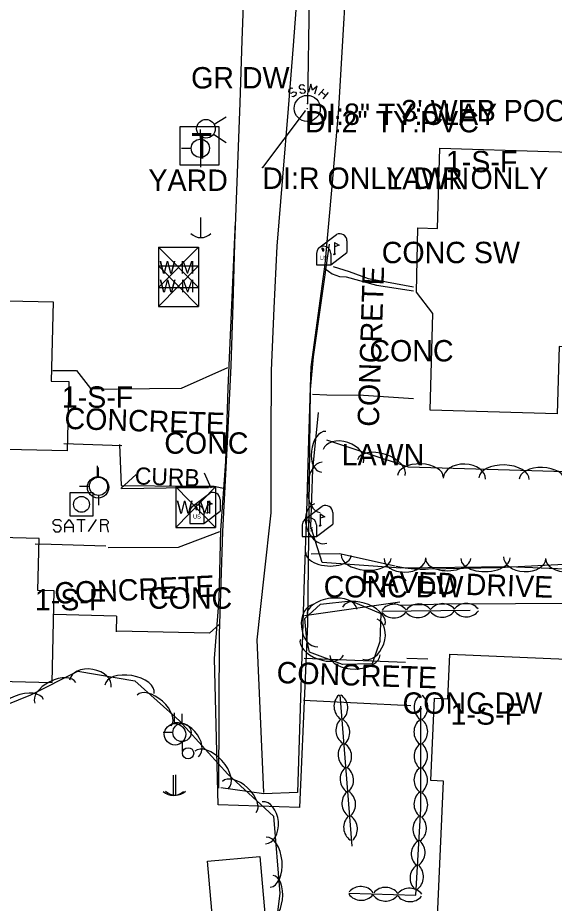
# Model space of a CAD drawing. Extents: x 978516 to 993312, y 1836504 to 1846212.
# Drawn here: x 991626 to 991751.5, y 1839809.5 to 1840016.5 of the extents above; entities that cross this region are included whole.
import ezdxf

# ---------------------------------------------------------------- set-up
doc = ezdxf.new("R2010")
doc.units = 0
for name, color, linetype in [('S_BUILDING', 7, 'Continuous'), ('S_CURB', 7, 'Continuous'), ('S_CURB_ANNOT', 7, 'Continuous'), ('S_DRIVEWAY', 7, 'Continuous'), ('S_DRIVEWAY_ANNOT', 7, 'Continuous'), ('S_EDGE_PAVEMENT', 7, 'Continuous'), ('S_MAILBOX', 7, 'Continuous'), ('S_PARKING', 7, 'Continuous'), ('S_PARKING_ANNOT', 7, 'Continuous'), ('S_PAVEMENT_CROWN', 7, 'Continuous'), ('S_PHOTO_IRON_PIN', 7, 'Continuous'), ('S_SANITARY_SEWER', 7, 'Continuous'), ('S_SANITARY_SEWER_ANNOT', 7, 'Continuous'), ('S_SATELLITE_RECEIVER', 7, 'Continuous'), ('S_SURVEY_TEXT_ANNOT', 7, 'Continuous'), ('S_TELEPHONE_UTILITIES', 7, 'Continuous'), ('S_TREE', 7, 'Continuous'), ('S_UTILITY_POLE', 7, 'Continuous'), ('S_UTL_PT_SYM', 7, 'Continuous'), ('S_WALL', 7, 'Continuous'), ('S_WATER_UTILITIES', 7, 'Continuous')]:
    doc.layers.add(name, color=color, linetype=linetype)

msp = doc.modelspace()

# ---------------------------------------------------------------- linework, layer by layer
at = {"layer": 'S_BUILDING'}
for points in [[(991724.73, 1839985.96), (991775.69, 1839984.46), (991774.36, 1839939.03), (991752.63, 1839939.67), (991752.17, 1839923.88), (991722.46, 1839924.75), (991723.12, 1839947.37), (991719.25, 1839952.36), (991719.59, 1839967.39), (991724.18, 1839967.26)], [(991577.74, 1839951.34), (991634.28, 1839950.06), (991633.87, 1839931.57), (991637.95, 1839931.48), (991637.58, 1839915.25), (991576.95, 1839916.61)], [(991578.06, 1839862.51), (991634.05, 1839861.15), (991634.57, 1839882.56), (991630.71, 1839882.65), (991631, 1839894.8), (991578.88, 1839896.08)], [(991765.27, 1839866.09), (991762.59, 1839804.77), (991724.21, 1839806.44), (991725.59, 1839838.11), (991722.65, 1839838.24), (991723.49, 1839857.47), (991726.59, 1839857.33), (991727.04, 1839867.76)], [(991682.62, 1839820.46), (991684.04, 1839804.51), (991671.83, 1839803.43), (991670.42, 1839819.38)]]:
    msp.add_lwpolyline(points, close=True, dxfattribs=at)
at = {"layer": 'S_CURB'}
for points in [[(991650.15, 1839906.5), (991653.7, 1839909.77)], [(991671.29, 1839906.51), (991669.73, 1839910.09)], [(991670.64, 1839906.62), (991665.87, 1839906.66), (991650.36, 1839906.36)]]:
    msp.add_lwpolyline(points, dxfattribs=at)
at = {"layer": 'S_DRIVEWAY'}
for points in [[(991697.81, 1839957.87), (991699.54, 1839956.63), (991701.28, 1839956.01), (991702.79, 1839955.92), (991709.9, 1839954.01), (991718.57, 1839952.63)], [(991675.06, 1839934.68), (991664.22, 1839929.8), (991649.44, 1839929.68)], [(991718.54, 1839927.41), (991706.91, 1839928.18), (991698.27, 1839928.28), (991694.92, 1839928.46)], [(991649.8, 1839916.76), (991650.22, 1839907.19), (991665.89, 1839906.98), (991671.94, 1839907.01), (991674.48, 1839906.49)], [(991647.16, 1839892.72), (991663.58, 1839892.73), (991673.29, 1839896.45)], [(991694.61, 1839891.21), (991701.28, 1839891.29), (991714.29, 1839888.39)], [(991715.37, 1839879.88), (991693.05, 1839876.68)], [(991673.11, 1839874.73), (991670.85, 1839872.7), (991649.23, 1839873.1)], [(991692.97, 1839866.82), (991716.74, 1839865.92)], [(991717.92, 1839855.7), (991705.4, 1839856.33), (991692.88, 1839856.97)]]:
    msp.add_lwpolyline(points, dxfattribs=at)
at = {"layer": 'S_EDGE_PAVEMENT'}
for points in [[(991678.95, 1840025.71), (991678.46, 1840011.16), (991677.98, 1839996.61), (991677.33, 1839980.16), (991676.68, 1839963.71), (991676.29, 1839949.44), (991675.89, 1839935.17), (991674.91, 1839915.8), (991673.93, 1839896.43), (991673.1, 1839872.41), (991673.05, 1839854.42), (991672.99, 1839836.42)], [(991702.74, 1840024.3), (991701.88, 1840009.74), (991701.02, 1839995.19), (991699.44, 1839977.06), (991697.86, 1839958.92), (991694.57, 1839934.93), (991694.04, 1839917.94), (991693.52, 1839900.95), (991693.01, 1839885.37), (991692.5, 1839869.8), (991691.99, 1839852.62), (991691.47, 1839835.44), (991683.57, 1839835.15), (991673.52, 1839836.5)], [(991675.26, 1839929.9), (991676.98, 1839968.81)], [(991698.87, 1839963.6), (991695.12, 1839937.25), (991694.42, 1839929.6)], [(991694.42, 1839929.6), (991693.8, 1839874.81), (991693.25, 1839862.16), (991691.88, 1839831.94), (991672.93, 1839832.58), (991672.06, 1839866.75), (991673.11, 1839880.62), (991673.48, 1839896.72), (991674.69, 1839912.76), (991675.26, 1839929.9)]]:
    msp.add_lwpolyline(points, dxfattribs=at)
at = {"layer": 'S_MAILBOX'}
for p, q in [((991696.45, 1839962.69), (991700.58, 1839965.8)), ((991700.07, 1839963.98), (991700.07, 1839961.26)), ((991703.02, 1839964.33), (991703.02, 1839961.61)), ((991695.9, 1839961.42), (991695.9, 1839958.7)), ((991699.22, 1839958.7), (991703.02, 1839961.61)), ((991699.22, 1839961.42), (991699.22, 1839958.7)), ((991695.9, 1839958.7), (991699.22, 1839958.7)), ((991666.8, 1839902.25), (991670.94, 1839905.36)), ((991670.42, 1839903.54), (991670.42, 1839900.82)), ((991673.37, 1839903.88), (991673.37, 1839901.17)), ((991666.25, 1839900.98), (991666.25, 1839898.26)), ((991669.57, 1839898.26), (991673.37, 1839901.17)), ((991669.57, 1839900.98), (991669.57, 1839898.26)), ((991693.12, 1839899.23), (991697.25, 1839902.34)), ((991699.69, 1839900.86), (991699.69, 1839898.15)), ((991696.74, 1839900.52), (991696.74, 1839897.8)), ((991666.25, 1839898.26), (991669.57, 1839898.26)), ((991692.57, 1839897.95), (991692.57, 1839895.24)), ((991695.89, 1839895.24), (991699.69, 1839898.15)), ((991695.89, 1839897.95), (991695.89, 1839895.24)), ((991692.57, 1839895.24), (991695.89, 1839895.24))]:
    msp.add_line(p, q, dxfattribs=at)
for points in [[(991700.07, 1839963.98), (991701.17, 1839963.31), (991700.07, 1839962.97)], [(991697.08, 1839962.53), (991697.3, 1839962.39), (991697.3, 1839962), (991697.61, 1839962), (991697.61, 1839962.37), (991697.41, 1839962.61), (991697.08, 1839962.56)], [(991670.42, 1839903.54), (991671.53, 1839902.87), (991670.42, 1839902.53)], [(991667.43, 1839902.09), (991667.65, 1839901.95), (991667.65, 1839901.56), (991667.96, 1839901.56), (991667.96, 1839901.92), (991667.76, 1839902.17), (991667.43, 1839902.12)], [(991693.75, 1839899.07), (991693.97, 1839898.93), (991693.97, 1839898.54), (991694.28, 1839898.54), (991694.28, 1839898.9), (991694.08, 1839899.15), (991693.75, 1839899.1)], [(991696.74, 1839900.52), (991697.84, 1839899.85), (991696.74, 1839899.51)]]:
    msp.add_lwpolyline(points, dxfattribs=at)
for centre, end in [((991701.35, 1839964.33), 117.5718), ((991697.56, 1839961.42), 180), ((991671.71, 1839903.88), 117.5718), ((991667.91, 1839900.98), 180), ((991698.02, 1839900.86), 117.5718), ((991694.23, 1839897.95), 180)]:
    msp.add_arc(centre, 1.66, 0, end, dxfattribs=at)
for centre in [(991700.07, 1839961.26), (991670.42, 1839900.82), (991696.74, 1839897.8)]:
    msp.add_ellipse(centre, major_axis=(0.145, 0.132), ratio=0.564646, dxfattribs=at)
at = {"layer": 'S_PARKING'}
for points in [[(991634.26, 1839934.05), (991639.8, 1839934.05), (991643.07, 1839929.82), (991649.24, 1839929.72)], [(991636.84, 1839916.97), (991650.33, 1839916.51)], [(991646.61, 1839892.98), (991633.86, 1839893.35), (991630.11, 1839893.48)], [(991722.05, 1839887.67), (991738.44, 1839888.03), (991772.32, 1839889.7), (991800.49, 1839890.38), (991806.26, 1839890.8)], [(991714.51, 1839888.29), (991716.61, 1839887.92)], [(991814.65, 1839883.29), (991807.9, 1839881.05), (991793.09, 1839880.27), (991775.58, 1839879.67), (991725.89, 1839879.44), (991715.48, 1839879.12)], [(991649.14, 1839876.65), (991634.47, 1839877.02)], [(991649.14, 1839876.65), (991649.02, 1839872.99)], [(991717.02, 1839866.86), (991721.89, 1839866.69)]]:
    msp.add_lwpolyline(points, dxfattribs=at)
msp.add_ellipse((991717.57, 1839890.01), major_axis=(9.15, -0.93), ratio=0.238115, start_param=4.630792, end_param=5.24833, dxfattribs=at)
at = {"layer": 'S_PAVEMENT_CROWN'}
msp.add_lwpolyline([(991691.55, 1840024.63), (991690.4, 1840009.95), (991689.25, 1839995.26), (991687.93, 1839979.18), (991686.61, 1839963.1), (991685.93, 1839948.59), (991685.25, 1839934.08), (991685.23, 1839917.45), (991685.22, 1839900.81), (991683.56, 1839885.96), (991681.91, 1839871.11), (991682.7, 1839853.26), (991683.49, 1839835.42)], dxfattribs=at)
at = {"layer": 'S_PHOTO_IRON_PIN'}
msp.add_line((991640.94, 1839902.77), (991640.94, 1839902.77), dxfattribs=at)
at = {"layer": 'S_SANITARY_SEWER'}
for p, q in [((991700.2, 1840372.53), (991693.78, 1839996.43)), ((991689.4, 1839999.59), (991689.33, 1839999.2)), ((991689.33, 1839999.2), (991689.52, 1839998.93)), ((991689.95, 1839999.98), (991689.4, 1839999.59)), ((991689.52, 1839998.93), (991689.95, 1839998.82)), ((991690.37, 1839999.9), (991689.95, 1839999.98)), ((991689.95, 1839998.82), (991690.49, 1839999.17)), ((991690.49, 1839998), (991690.1, 1839998.08)), ((991690.49, 1839999.17), (991690.95, 1839999.09)), ((991691.03, 1839998.39), (991690.49, 1839998)), ((991690.95, 1839999.09), (991691.11, 1839998.82)), ((991691.11, 1839998.82), (991691.03, 1839998.39)), ((991696.38, 1839998.35), (991697.62, 1839999.82)), ((991697.04, 1839999.13), (991698.01, 1839998.31)), ((991698.59, 1839999.01), (991697.35, 1839997.54)), ((991693.21, 1839994.68), (991683.23, 1839981.48))]:
    msp.add_line(p, q, dxfattribs=at)
for points in [[(991693.05, 1840000.52), (991692.7, 1840000.79), (991692.04, 1840000.72), (991691.81, 1840000.37), (991691.85, 1840000.06), (991692.19, 1839999.75), (991692.81, 1839999.86), (991693.2, 1839999.55), (991693.24, 1839999.24), (991692.97, 1839998.86), (991692.35, 1839998.78), (991692, 1839999.05)], [(991695.49, 1839998.66), (991696.03, 1840000.52), (991694.98, 1839999.51), (991694.6, 1840000.95), (991694.05, 1839999.09)]]:
    msp.add_lwpolyline(points, dxfattribs=at)
msp.add_circle((991693.73, 1839995.29), 3.05, dxfattribs=at)
at = {"layer": 'S_SATELLITE_RECEIVER'}
for p, q in [((991634.32, 1839898.78), (991634.79, 1839899.25)), ((991634.32, 1839898.24), (991634.32, 1839898.78)), ((991634.79, 1839899.25), (991635.79, 1839899.25)), ((991635.79, 1839899.25), (991636.26, 1839898.78)), ((991637.03, 1839898.01), (991638.04, 1839899.25)), ((991638.04, 1839899.25), (991638.97, 1839897.93)), ((991639.82, 1839899.25), (991641.76, 1839899.25)), ((991640.83, 1839899.25), (991640.83, 1839896.38)), ((991642.54, 1839896.46), (991644.47, 1839899.25)), ((991645.48, 1839896.38), (991645.48, 1839899.25)), ((991645.48, 1839899.25), (991646.72, 1839899.25)), ((991646.72, 1839899.25), (991647.19, 1839898.78)), ((991647.19, 1839898.78), (991647.19, 1839898.4)), ((991634.86, 1839897.85), (991634.32, 1839898.24)), ((991634.32, 1839897), (991634.79, 1839896.38)), ((991635.79, 1839897.85), (991634.86, 1839897.85)), ((991635.72, 1839896.38), (991636.18, 1839896.92)), ((991636.18, 1839897.39), (991635.79, 1839897.85)), ((991636.18, 1839896.92), (991636.18, 1839897.39)), ((991637.03, 1839896.23), (991637.03, 1839898.01)), ((991638.89, 1839897.39), (991637.03, 1839897.39)), ((991638.97, 1839897.93), (991638.97, 1839896.23)), ((991646.8, 1839898.01), (991645.48, 1839898.01)), ((991647.19, 1839898.4), (991646.8, 1839898.01)), ((991646.8, 1839898.01), (991647.19, 1839896.3)), ((991634.79, 1839896.38), (991635.72, 1839896.38))]:
    msp.add_line(p, q, dxfattribs=at)
msp.add_lwpolyline([(991638.27, 1839900), (991638.27, 1839905.51), (991643.62, 1839905.51), (991643.62, 1839900)], close=True, dxfattribs=at)
msp.add_circle((991640.94, 1839902.77), 1.86, dxfattribs=at)
at = {"layer": 'S_TELEPHONE_UTILITIES'}
msp.add_lwpolyline([(991664.04, 1839982.03), (991664.04, 1839991.03), (991673.04, 1839991.03), (991673.04, 1839982.03)], close=True, dxfattribs=at)
at = {"layer": 'S_TREE'}
for points in [[(991698.2, 1839917.83), (991717.29, 1839911.53), (991735.77, 1839911), (991761.84, 1839910.2), (991771.55, 1839911.91), (991767.17, 1839924.77), (991769.89, 1839939.19), (991782.6, 1839949.42), (991797.73, 1839949.1), (991809.25, 1839947.76), (991816.02, 1839943.37), (991817.76, 1839930.05), (991817.36, 1839918.11)], [(991817.16, 1839918.14), (991812.77, 1839900.36), (991808.16, 1839894.34), (991791.36, 1839890.45), (991757.94, 1839887.49), (991740.77, 1839888.18), (991715.61, 1839887.88), (991697.22, 1839889.21), (991694.57, 1839897.55), (991695.02, 1839910.94), (991696.38, 1839924.23)], [(991693.81, 1839869.28), (991693.19, 1839876.11), (991696.83, 1839879.41), (991703.91, 1839880.26), (991710.95, 1839877.29), (991710.73, 1839870.7), (991708.88, 1839865.47), (991701.95, 1839865.35), (991694.22, 1839868.19), (991693.59, 1839871.47)], [(991711.17, 1839877.8), (991731.8, 1839878.03)], [(991711.23, 1839877.52), (991711.33, 1839877.52)], [(991584.41, 1839858.28), (991600.43, 1839854.02), (991617.06, 1839853.45), (991629.06, 1839858.22), (991640.11, 1839863.75), (991653.4, 1839861.52), (991663.86, 1839852.15), (991675.14, 1839839.75), (991685.86, 1839829.88), (991687.33, 1839811.83), (991685.13, 1839794.49), (991690.95, 1839777.53), (991705.38, 1839765.26)], [(991701.09, 1839858.15), (991701.1, 1839858.05)], [(991701.36, 1839858.23), (991704.19, 1839822.92)], [(991703.46, 1839811.95), (991719.14, 1839811.43), (991720.28, 1839831.65), (991720.31, 1839855.59)], [(991720.59, 1839852.56), (991720.59, 1839852.66)], [(991703.36, 1839829.85), (991703.36, 1839829.75)], [(991720.14, 1839824.16), (991720.14, 1839824.26)], [(991703.51, 1839811.67), (991703.61, 1839811.67)]]:
    msp.add_lwpolyline(points, dxfattribs=at)
for centre, start, end in [((991722.35, 1839855.38), 129.1231, 230.72), ((991718.28, 1839855.32), 309.1231, 50.72), ((991722.31, 1839849.59), 129.1231, 230.72), ((991718.25, 1839849.67), 309.1231, 50.72), ((991722.34, 1839843.93), 129.1231, 230.72), ((991718.2, 1839844.01), 309.1231, 50.72), ((991722.33, 1839838.37), 129.1231, 230.72), ((991718.2, 1839838.33), 309.1231, 50.72), ((991722.32, 1839832.72), 129.1231, 230.72), ((991718.25, 1839832.57), 309.1231, 50.72), ((991722.05, 1839826.88), 125.9637, 227.5606), ((991717.98, 1839827.05), 305.9637, 47.5606), ((991721.69, 1839821.1), 125.9637, 227.5606), ((991717.64, 1839821.41), 305.9637, 47.5606), ((991721.41, 1839815.45), 125.9637, 227.5606), ((991717.28, 1839815.75), 305.9637, 47.5606), ((991706.28, 1839809.82), 37.2716, 138.8685), ((991712.01, 1839809.63), 37.2716, 138.8685), ((991717.66, 1839809.44), 37.2716, 138.8685), ((991706.35, 1839813.89), 217.2716, 318.8685), ((991711.99, 1839813.7), 217.2716, 318.8685), ((991717.74, 1839813.57), 217.2716, 318.8685)]:
    msp.add_arc(centre, 3.64, start, end, dxfattribs=at)
for centre, major_axis, ratio, start_param, end_param in [((991697.55, 1839915.06), (-0.65, -4.75), 0.596418, 3.199076, 6.340668), ((991702.16, 1839914.01), (-4.71, 1.55), 0.685311, 3.141593, 6.283185), ((991711.04, 1839911.36), (-5.57, 1.84), 0.55008, 3.141593, 6.283185), ((991696.98, 1839906.72), (-0.2, -5.87), 0.545962, 3.141593, 6.283185), ((991720.21, 1839909.33), (-5.34, 0.16), 0.540699, 3.141593, 6.283185), ((991730.5, 1839908.77), (-4.95, 0.14), 0.685311, 3.141593, 6.283185), ((991739.76, 1839908.75), (-5.87, 0.18), 0.55008, 3.141593, 6.283185), ((991748.62, 1839908.48), (-5.34, 0.16), 0.540699, 3.141593, 6.283185), ((991696.84, 1839898.27), (1.42, -4.59), 0.706955, 3.152208, 6.293801), ((991698.69, 1839891.17), (5.32, -0.34), 0.526686, 3.127571, 6.269164), ((991707.51, 1839890.53), (5.84, -0.38), 0.535819, 3.127134, 6.268726), ((991744.59, 1839890.34), (4.95, -0.2), 0.664669, 3.141593, 6.283185), ((991716.6, 1839890.2), (4.87, 0.25), 0.674522, 3.081892, 6.223484), ((991726.71, 1839890.07), (5.25, 0.16), 0.532732, 3.105765, 6.247358), ((991735.42, 1839890.17), (5.76, 0.18), 0.541949, 3.104632, 6.246225), ((991754.88, 1839889.67), (5.34, -0.21), 0.524413, 3.141593, 6.283185), ((991699.51, 1839877.6), (-5.83, -0.7), 0.55008, 3.141593, 6.283185), ((991706.94, 1839876.68), (-4.93, 2.08), 0.540699, 3.141593, 6.283185), ((991695.73, 1839874.43), (0.45, -4.94), 0.685311, 3.141593, 6.283185), ((991714.07, 1839875.79), (0.04, -3.64), 0.994584, 2.254992, 4.028193), ((991719.77, 1839875.86), (0.04, -3.64), 0.994584, 2.254992, 4.028193), ((991725.39, 1839875.92), (0.04, -3.64), 0.994584, 2.254992, 4.028193), ((991730.92, 1839875.99), (0.04, -3.64), 0.994584, 2.254992, 4.028193), ((991713.96, 1839879.86), (-0.04, 3.64), 0.994584, 2.254992, 4.028193), ((991719.57, 1839879.93), (-0.04, 3.64), 0.994584, 2.254992, 4.028193), ((991725.29, 1839880.05), (-0.04, 3.64), 0.994584, 2.254992, 4.028193), ((991730.94, 1839880.13), (-0.04, 3.64), 0.994584, 2.254992, 4.028193), ((991708.4, 1839871.26), (1.65, 4.67), 0.685311, 3.141593, 6.283185), ((991697.15, 1839869.37), (5.02, -1.84), 0.540699, 3.141593, 6.283185), ((991704.89, 1839867.52), (5.87, 0.1), 0.55008, 3.141593, 6.283185), ((991643, 1839860.85), (-4.89, 0.82), 0.685307, 3.141593, 6.283185), ((991634.82, 1839858.73), (-4.78, -2.39), 0.540697, 3.141593, 6.283185), ((991652.17, 1839859.57), (-5.79, 0.97), 0.550077, 3.141593, 6.283185), ((991626.6, 1839854.96), (-5.45, -2.17), 0.550077, 3.141593, 6.283185), ((991657.93, 1839854.61), (-3.98, 3.57), 0.540698, 3.141593, 6.283185), ((991703.62, 1839855.58), (3.63, 0.29), 0.999934, 2.254992, 4.028193), ((991699.56, 1839855.19), (-3.63, -0.29), 0.999934, 2.254992, 4.028193), ((991664.95, 1839847.41), (-3.33, 3.67), 0.685309, 3.141593, 6.283185), ((991704.07, 1839849.95), (3.63, 0.29), 0.999934, 2.254992, 4.028193), ((991700.02, 1839849.47), (-3.63, -0.29), 0.999934, 2.254992, 4.028193), ((991671.38, 1839840.73), (-3.95, 4.34), 0.550078, 3.141593, 6.283185), ((991704.58, 1839844.23), (3.63, 0.29), 0.999934, 2.254992, 4.028193), ((991700.47, 1839843.85), (-3.63, -0.29), 0.999934, 2.254992, 4.028193), ((991705.05, 1839838.57), (3.63, 0.29), 0.999934, 2.254992, 4.028193), ((991700.91, 1839838.31), (-3.63, -0.29), 0.999934, 2.254992, 4.028193), ((991677.83, 1839834.39), (-3.93, 3.62), 0.540698, 3.141593, 6.283185), ((991705.46, 1839832.91), (3.63, 0.29), 0.999934, 2.254992, 4.028193), ((991701.4, 1839832.67), (-3.63, -0.29), 0.999934, 2.254992, 4.028193), ((991683.6, 1839828.35), (-0.4, 4.94), 0.685311, 3.141593, 6.283185), ((991705.88, 1839827.28), (3.63, 0.29), 0.999934, 2.254992, 4.028193), ((991701.83, 1839826.89), (-3.63, -0.29), 0.999934, 2.254992, 4.028193), ((991684.61, 1839819.15), (-0.48, 5.85), 0.55008, 3.141593, 6.283185), ((991685.06, 1839810.75), (0.67, 5.3), 0.540699, 3.141593, 6.283185)]:
    msp.add_ellipse(centre, major_axis=major_axis, ratio=ratio, start_param=start_param, end_param=end_param, dxfattribs=at)
at = {"layer": 'S_UTILITY_POLE'}
for p, q in [((991668.73, 1839988.07), (991668.73, 1839990.32)), ((991666.64, 1839985.94), (991664.31, 1839985.94)), ((991668.81, 1839981.52), (991668.81, 1839983.85)), ((991668.8, 1839969.81), (991668.8, 1839965.08)), ((991644.68, 1839909.26), (991644.68, 1839911.74)), ((991644.91, 1839909.09), (991644.91, 1839911.34)), ((991642.82, 1839906.96), (991640.49, 1839906.96)), ((991644.99, 1839902.54), (991644.99, 1839904.87)), ((991662.66, 1839851.55), (991662.66, 1839854.03)), ((991664.45, 1839851.56), (991664.45, 1839853.8)), ((991662.36, 1839849.43), (991660.03, 1839849.43)), ((991664.53, 1839845.01), (991664.53, 1839847.33)), ((991662.35, 1839839.48), (991662.35, 1839834.75)), ((991662.88, 1839839.54), (991662.88, 1839834.81))]:
    msp.add_line(p, q, dxfattribs=at)
for centre, radius in [((991668.73, 1839985.96), 2.13), ((991644.82, 1839906.74), 2.5), ((991644.91, 1839906.98), 2.13), ((991662.8, 1839849.03), 2.5), ((991664.45, 1839849.45), 2.13), ((991665.87, 1839844.6), 1.31)]:
    msp.add_circle(centre, radius, dxfattribs=at)
for centre in [(991668.86, 1839968.51), (991662.41, 1839838.17), (991662.94, 1839838.24)]:
    msp.add_arc(centre, 3.41, 226.3972, 313.6028, dxfattribs=at)
at = {"layer": 'S_UTL_PT_SYM'}
for points in [[(991693.78, 1839996.43), (991693.78, 1839996.48), (991693.78, 1839996.43), (991693.73, 1839996.43), (991693.78, 1839996.43), (991693.78, 1839996.38), (991693.78, 1839996.43), (991693.83, 1839996.43)], [(991693.21, 1839994.68), (991693.21, 1839994.73), (991693.21, 1839994.68), (991693.16, 1839994.68), (991693.21, 1839994.68), (991693.21, 1839994.63), (991693.21, 1839994.68), (991693.26, 1839994.68)], [(991693.73, 1839995.29), (991693.73, 1839995.34), (991693.73, 1839995.29), (991693.68, 1839995.29), (991693.73, 1839995.29), (991693.73, 1839995.24), (991693.73, 1839995.29), (991693.78, 1839995.29)], [(991683.23, 1839981.48), (991683.23, 1839981.53), (991683.23, 1839981.48), (991683.18, 1839981.48), (991683.23, 1839981.48), (991683.23, 1839981.43), (991683.23, 1839981.48), (991683.28, 1839981.48)]]:
    msp.add_lwpolyline(points, dxfattribs=at)
at = {"layer": 'S_WALL'}
msp.add_lwpolyline([(991718.56, 1839953.51), (991708.03, 1839955.48), (991703.64, 1839957.1), (991699.89, 1839958.28)], dxfattribs=at)
at = {"layer": 'S_WATER_UTILITIES'}
for p, q in [((991671.95, 1839991.59), (991674.77, 1839993.32)), ((991671.82, 1839989.28), (991674.73, 1839987.35)), ((991658.93, 1839962.9), (991668.27, 1839962.9)), ((991658.93, 1839962.9), (991658.93, 1839953.4)), ((991658.93, 1839962.9), (991668.27, 1839953.4)), ((991668.27, 1839962.9), (991658.93, 1839953.4)), ((991668.27, 1839962.9), (991668.27, 1839953.4)), ((991658.97, 1839958.51), (991668.31, 1839958.51)), ((991658.97, 1839958.51), (991658.97, 1839949.02)), ((991658.97, 1839958.51), (991668.31, 1839949.02)), ((991668.31, 1839958.51), (991658.97, 1839949.02)), ((991668.31, 1839958.51), (991668.31, 1839949.02)), ((991658.93, 1839953.4), (991668.27, 1839953.4)), ((991658.97, 1839949.02), (991668.31, 1839949.02)), ((991662.96, 1839906.86), (991672.3, 1839906.86)), ((991662.96, 1839906.86), (991662.96, 1839897.36)), ((991662.96, 1839906.86), (991672.3, 1839897.36)), ((991672.3, 1839906.86), (991662.96, 1839897.36)), ((991672.3, 1839906.86), (991672.3, 1839897.36)), ((991662.96, 1839897.36), (991672.3, 1839897.36))]:
    msp.add_line(p, q, dxfattribs=at)
msp.add_circle((991670.04, 1839990.53), 2.18, dxfattribs=at)

# ---------------------------------------------------------------- texts
at = {"layer": 'S_CURB_ANNOT'}
msp.add_text('CURB', height=4, rotation=358.0701, dxfattribs=at).set_placement((991653.35, 1839907.44))
at = {"layer": 'S_DRIVEWAY_ANNOT'}
for s, height, rotation, p in [('CONCRETE', 5, 358.0701, (991636.89, 1839920.41)), ('PAVED DRIVE', 5.0005, 358.0701, (991706.2, 1839882.43)), ('CONCRETE', 5, 2.6079, (991634.69, 1839879.5)), ('CONCRETE', 5, 358.0701, (991686.5, 1839861.02))]:
    msp.add_text(s, height=height, rotation=rotation, dxfattribs=at).set_placement(p)
at = {"layer": 'S_MAILBOX'}
for p in [(991696.66, 1839959.89), (991667.01, 1839899.45), (991693.33, 1839896.43)]:
    msp.add_text('US', height=0.96, dxfattribs=at).set_placement(p)
at = {"layer": 'S_PARKING_ANNOT'}
msp.add_text('CONCRETE', height=5, rotation=88.0701, dxfattribs=at).set_placement((991710.46, 1839920.83))
at = {"layer": 'S_SANITARY_SEWER_ANNOT'}
for s, p in [('DI:8" TY:CLAY', (991693.78, 1839991.43)), ('DI:2" TY:PVC', (991693.21, 1839989.68)), ('DI:R ONLY DIR ONLY', (991683.23, 1839976.48))]:
    msp.add_text(s, height=5, dxfattribs=at).set_placement(p)
at = {"layer": 'S_SURVEY_TEXT_ANNOT'}
for s, p in [('GR DW', (991666.56, 1839999.94)), ("3' WEB POOR", (991715.73, 1839992.27)), ('1-S-F', (991726.14, 1839980.37)), ('YARD', (991656.59, 1839976.01)), ('LAWN', (991712.23, 1839976.4)), ('CONC SW', (991711.15, 1839959.12)), ('CONC', (991708.26, 1839936.16)), ('1-S-F', (991636.32, 1839925.34)), ('CONC', (991660.3, 1839914.59)), ('LAWN', (991701.77, 1839911.9)), ('CONC DW', (991697.57, 1839881.02)), ('1-S-F', (991630.05, 1839878)), ('CONC', (991656.48, 1839878.37)), ('CONC DW', (991716.03, 1839853.83)), ('1-S-F', (991727.25, 1839851.28))]:
    msp.add_text(s, height=5, dxfattribs=at).set_placement(p)
at = {"layer": 'S_TELEPHONE_UTILITIES'}
msp.add_text('T', height=6, dxfattribs=at).set_placement((991666.6, 1839983.53))
at = {"layer": 'S_WATER_UTILITIES'}
for p in [(991659.14, 1839956.66), (991659.18, 1839952.28), (991663.17, 1839900.62)]:
    msp.add_text('W M', height=3, dxfattribs=at).set_placement(p)

doc.saveas('drawing.dxf')
